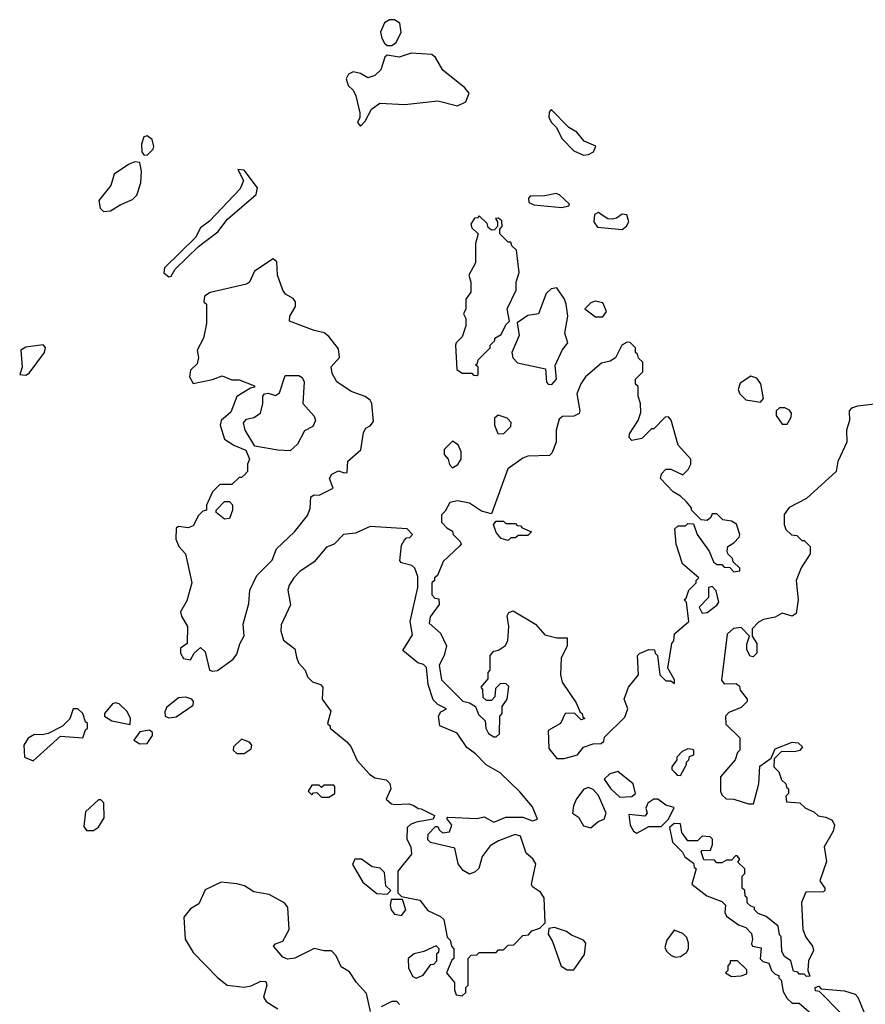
# Model space of a CAD drawing. Extents: x 2219101 to 2444320, y 201258 to 358766.
# Tile 328 of 349: x 2399510 to 2402997, y 307086 to 311149. Entities that reach past the tile are written whole.
import ezdxf

# ---------------------------------------------------------------- set-up
doc = ezdxf.new("R2010")
doc.units = 0

msp = doc.modelspace()

# ---------------------------------------------------------------- linework, layer by layer
at = {"layer": '0CON10XD'}
for points in [[(2401045, 311042.5), (2401062.5, 311055), (2401083, 311097), (2401077.5, 311135), (2401055, 311148.8), (2401035, 311148), (2401015, 311136), (2400997.7, 311097.7), (2401002.7, 311072.7), (2401015, 311052.5), (2401025, 311042.5), (2401045, 311042.5)], [(2400915, 310710), (2400935, 310730), (2400960.7, 310779.3), (2400995, 310803.8), (2401098.8, 310798.8), (2401235, 310814.3), (2401315, 310793.1), (2401349.8, 310810.2), (2401364, 310845), (2401345, 310868), (2401255, 310940), (2401225, 310992.5), (2401210, 311005), (2401125, 311010), (2401075, 310993.8), (2401025, 311002.5), (2401016.4, 310993.6), (2400998.7, 310941.3), (2400975, 310918.8), (2400945, 310908.8), (2400915, 310926.7), (2400885, 310933.3), (2400866.1, 310923.9), (2400856.2, 310905), (2400865, 310877.5), (2400885, 310857.5), (2400896.7, 310835), (2400913.3, 310765), (2400912.5, 310745), (2400902.5, 310725), (2400915, 310710)], [(2401835, 310590), (2401855, 310592.5), (2401876.4, 310603.6), (2401886.4, 310626.4), (2401837.7, 310647.7), (2401807.5, 310685), (2401774.1, 310704.1), (2401701.7, 310778.3), (2401693, 310767), (2401692.5, 310745), (2401702.5, 310725), (2401722.5, 310705), (2401747, 310657), (2401795, 310607.5), (2401835, 310590)], [(2400035, 310590), (2400060, 310615), (2400062.5, 310625), (2400056.7, 310655), (2400035, 310670), (2400022.5, 310665), (2400012.5, 310635), (2400013, 310603), (2400021.7, 310591.7), (2400035, 310590)], [(2399855, 310357.5), (2399885, 310360), (2399924.6, 310385.4), (2399975, 310406.5), (2399992.5, 310425), (2400010, 310475), (2400011.7, 310521.7), (2400005, 310560), (2399985, 310562.5), (2399959.3, 310550.7), (2399899.3, 310510.7), (2399885.8, 310465), (2399837, 310403), (2399841.2, 310371.2), (2399855, 310357.5)], [(2400125, 310087.5), (2400135, 310090), (2400150.7, 310119.3), (2400247, 310213), (2400326.4, 310273.6), (2400367.5, 310325), (2400485, 310427.5), (2400490, 310455), (2400435, 310527.5), (2400410, 310530), (2400432.5, 310485), (2400419.3, 310450.7), (2400293, 310317), (2400255, 310290), (2400235, 310250), (2400107.5, 310125), (2400103.9, 310103.9), (2400125, 310087.5)], [(2401745, 310373.3), (2401775, 310380), (2401777, 310387), (2401736.4, 310426.4), (2401721.7, 310431.7), (2401675, 310422.5), (2401615, 310420), (2401608.3, 310411.7), (2401610, 310395), (2401630, 310385), (2401745, 310373.3)], [(2401995, 310283.3), (2402013, 310297), (2402022.5, 310315), (2402013.6, 310343.6), (2401995, 310346.7), (2401970.7, 310329.3), (2401955, 310326.2), (2401935, 310327.5), (2401895, 310352.5), (2401880, 310345), (2401877.5, 310315), (2401893, 310293), (2401995, 310283.3)], [(2401395, 309680), (2401400, 309685), (2401400, 309715), (2401390, 309725), (2401398.3, 309731.7), (2401400, 309745), (2401450, 309795), (2401450, 309805), (2401470, 309825), (2401470, 309835), (2401495, 309850), (2401515, 309890), (2401530, 309905), (2401520, 309955), (2401557, 310033), (2401557.5, 310065), (2401570, 310105), (2401558.3, 310198.3), (2401540, 310215), (2401535, 310230), (2401525, 310230), (2401490, 310265), (2401490, 310285), (2401500, 310295), (2401498.3, 310318.3), (2401485, 310330), (2401471.7, 310328.3), (2401480, 310315), (2401480, 310295), (2401468.3, 310281.7), (2401455, 310280), (2401441.7, 310291.7), (2401438.3, 310308.3), (2401405, 310340), (2401398.3, 310331.7), (2401385, 310330), (2401370, 310305), (2401375, 310290), (2401400, 310265), (2401390, 310225), (2401390, 310145), (2401362.5, 310095), (2401370, 310065), (2401370, 310025), (2401350, 309995), (2401350, 309955), (2401340, 309935), (2401350, 309915), (2401350, 309885), (2401335, 309840), (2401310, 309815), (2401307.5, 309805), (2401312.5, 309705), (2401335, 309690), (2401375, 309690), (2401381.7, 309681.7), (2401395, 309680)], [(2400305, 308460), (2400325, 308463.8), (2400390.3, 308509.7), (2400405, 308530), (2400417.4, 308572.6), (2400436.2, 308606.2), (2400431.2, 308655), (2400455, 308740), (2400458.8, 308795), (2400487.8, 308855), (2400551.8, 308918.2), (2400569.2, 308965), (2400643.3, 309035), (2400697.3, 309102.7), (2400707.7, 309132.3), (2400710.7, 309179.3), (2400725, 309187.5), (2400745, 309186.7), (2400802.5, 309215), (2400787.5, 309255), (2400797, 309273), (2400825, 309287.5), (2400848.3, 309278.3), (2400860, 309280), (2400863, 309327), (2400916.1, 309373.9), (2400927.5, 309445), (2400937, 309463), (2400955, 309472.5), (2400969.2, 309490.8), (2400962.2, 309565), (2400955, 309579.2), (2400935, 309594.3), (2400877.5, 309615), (2400817.5, 309655), (2400798.3, 309688.3), (2400795, 309716.7), (2400828.5, 309755), (2400825, 309791.2), (2400785, 309841.2), (2400765, 309856.2), (2400725, 309866.7), (2400622.5, 309905), (2400623.3, 309925), (2400646.7, 309965), (2400647.5, 309985), (2400638.3, 309998.3), (2400606.1, 310016.1), (2400595, 310032.5), (2400573.8, 310095), (2400570, 310150), (2400555, 310162.5), (2400478.3, 310111.7), (2400457.5, 310065), (2400445, 310056.7), (2400295, 310022.5), (2400271.7, 310008.3), (2400270, 309985), (2400280, 309975), (2400280, 309895), (2400267.5, 309835), (2400242.5, 309785), (2400247.5, 309755), (2400241.7, 309728.3), (2400215, 309702.5), (2400210, 309675), (2400225, 309647.5), (2400305, 309664), (2400345, 309678.8), (2400385, 309662.5), (2400415, 309662.5), (2400478.3, 309638.3), (2400478.3, 309631.7), (2400461.7, 309628.3), (2400405, 309593.3), (2400381.2, 309528.8), (2400341.2, 309495), (2400336, 309475), (2400355, 309417.5), (2400393, 309393), (2400443, 309373), (2400457.5, 309335), (2400450, 309315), (2400450, 309285), (2400438.3, 309271.7), (2400425, 309260), (2400415, 309260), (2400385, 309230), (2400335, 309230), (2400305, 309200), (2400280, 309145), (2400280, 309125), (2400265, 309120), (2400247, 309103), (2400225, 309060), (2400205, 309052.5), (2400165, 309057.5), (2400155, 309050), (2400154, 309005), (2400166.2, 308975), (2400193.8, 308945), (2400220, 308825), (2400198.8, 308751.2), (2400172.5, 308705), (2400176.7, 308686.7), (2400202.5, 308645), (2400200, 308575), (2400172.5, 308555), (2400172.5, 308535), (2400185, 308513.3), (2400215, 308507.5), (2400230, 308535), (2400255, 308557.5), (2400275, 308540), (2400292.5, 308465), (2400305, 308460)], [(2401705, 309643.3), (2401723.3, 309665), (2401718.3, 309721.7), (2401746.7, 309785), (2401770, 309815), (2401757.5, 309855), (2401770, 309925), (2401763.3, 309975), (2401756.7, 309995), (2401725, 310042.5), (2401701.7, 310038.3), (2401681.7, 310018.3), (2401650, 309935), (2401605, 309927.5), (2401561.7, 309898.3), (2401570, 309845), (2401540, 309775), (2401543, 309753), (2401563, 309733), (2401678.3, 309708.3), (2401683, 309653), (2401690, 309645), (2401705, 309643.3)], [(2401915, 309922.5), (2401930, 309945), (2401915, 309980), (2401883.3, 309986.7), (2401865, 309980), (2401840, 309955), (2401885, 309922.5), (2401915, 309922.5)], [(2401755, 308100), (2401810, 308115), (2401835, 308146.7), (2401875, 308160), (2401908.3, 308161.7), (2401918.3, 308171.7), (2401921.7, 308188.3), (2402005, 308270), (2402017.5, 308305), (2402002.5, 308345), (2402020, 308395), (2402062, 308445), (2402057.5, 308525), (2402066.4, 308533.6), (2402105, 308550), (2402128.3, 308548.3), (2402130, 308535), (2402140, 308525), (2402150, 308445), (2402175, 308420), (2402195, 308420), (2402210, 308410), (2402210, 308425), (2402182.5, 308472.5), (2402200, 308575), (2402207.5, 308585), (2402210, 308615), (2402270, 308665), (2402260, 308745), (2402250, 308755), (2402258.3, 308761.7), (2402270, 308795), (2402300, 308825), (2402300, 308835), (2402310, 308845), (2402243, 308903), (2402217.5, 308985), (2402211.7, 309048.3), (2402225, 309060), (2402255, 309060), (2402265, 309070), (2402288.3, 309068.3), (2402303.9, 309023.9), (2402353.3, 308955), (2402371.7, 308911.7), (2402385, 308900), (2402405, 308900), (2402415, 308890), (2402438.3, 308888.3), (2402455, 308870), (2402480, 308875), (2402480, 308885), (2402451.7, 308911.7), (2402450, 308925), (2402430, 308945), (2402427.5, 308955), (2402430, 308975), (2402455, 308990), (2402477, 309013), (2402480, 309025), (2402466.4, 309066.4), (2402445, 309080), (2402410, 309085), (2402385, 309110), (2402365, 309110), (2402360, 309095), (2402345, 309082.5), (2402320, 309085), (2402280, 309125), (2402280, 309135), (2402259.3, 309159.3), (2402235, 309182.5), (2402205, 309200), (2402152.5, 309255), (2402156.7, 309275), (2402175, 309293.3), (2402195, 309293.3), (2402245, 309270), (2402267, 309293), (2402277.5, 309315), (2402277.5, 309335), (2402225, 309392.5), (2402196.4, 309496.4), (2402185, 309510), (2402171.7, 309508.3), (2402125, 309460), (2402115, 309460), (2402075, 309420), (2402035, 309412.5), (2402023.3, 309425), (2402025, 309440), (2402060, 309495), (2402071.7, 309528.3), (2402070, 309565), (2402060, 309595), (2402060, 309635), (2402050, 309645), (2402050, 309665), (2402080, 309695), (2402080, 309735), (2402061.7, 309751.7), (2402058.3, 309768.3), (2402050, 309775), (2402050, 309795), (2402027, 309817), (2402015, 309817.5), (2401992.5, 309805), (2401966.4, 309753.6), (2401945, 309740), (2401909.3, 309730.7), (2401843.3, 309675), (2401823.9, 309646.1), (2401807.5, 309605), (2401820, 309535), (2401817, 309523), (2401795, 309512.5), (2401748.3, 309511.7), (2401735, 309500), (2401722.5, 309455), (2401722.5, 309405), (2401705, 309360), (2401695, 309350), (2401605, 309347.5), (2401585, 309340), (2401523.3, 309295), (2401455, 309110), (2401415, 309121.2), (2401365, 309153.8), (2401315, 309163.3), (2401283.6, 309156.4), (2401265, 309120), (2401250, 309105), (2401250, 309075), (2401271.7, 309051.7), (2401295, 309037.5), (2401297.5, 309025), (2401326.2, 308995), (2401330, 308985), (2401325, 308977.5), (2401257, 308913), (2401232.5, 308855), (2401220, 308845), (2401220, 308835), (2401210, 308825), (2401210, 308775), (2401221.7, 308761.7), (2401238.3, 308758.3), (2401240, 308735), (2401202.5, 308685), (2401198.3, 308658.3), (2401245, 308617.5), (2401270, 308565), (2401260, 308525), (2401240, 308485), (2401248.8, 308425), (2401337, 308337), (2401365, 308330), (2401390, 308315), (2401401.7, 308281.7), (2401430, 308255), (2401432.5, 308225), (2401443.6, 308203.6), (2401465, 308190), (2401475, 308190), (2401488.3, 308201.7), (2401490, 308275), (2401500, 308285), (2401500, 308315), (2401520, 308345), (2401527, 308397), (2401515, 308410), (2401491.7, 308408.3), (2401471.7, 308388.3), (2401470, 308355), (2401455, 308340), (2401435, 308340), (2401421.7, 308351.7), (2401420, 308385), (2401413.3, 308395), (2401441.7, 308428.3), (2401442.5, 308455), (2401450, 308465), (2401450, 308525), (2401465, 308542.5), (2401485, 308547.5), (2401513.3, 308566.7), (2401523.3, 308586.7), (2401526.7, 308645), (2401520.7, 308689.3), (2401527, 308703), (2401545, 308710), (2401637.5, 308655), (2401675, 308610), (2401725, 308597.5), (2401768.3, 308598.3), (2401767, 308563), (2401742.5, 308515), (2401740, 308445), (2401747.5, 308415), (2401805, 308330), (2401821.7, 308291.7), (2401830, 308285), (2401831.7, 308271.7), (2401840, 308265), (2401825, 308260), (2401797.5, 308287.5), (2401760, 308285), (2401740, 308245), (2401690, 308215), (2401691.7, 308141.7), (2401725, 308100), (2401755, 308100)], [(2399535, 309682.5), (2399549.3, 309690.7), (2399612.5, 309775), (2399616.4, 309796.4), (2399607, 309807), (2399535, 309797.1), (2399514.2, 309785), (2399520, 309715), (2399510, 309685), (2399535, 309682.5)], [(2400625, 309370), (2400575, 309372.5), (2400479.3, 309389.3), (2400440, 309455), (2400432.5, 309485), (2400445, 309500), (2400475, 309506.7), (2400502.5, 309525), (2400512.5, 309565), (2400512.5, 309595), (2400520, 309605), (2400535, 309607.5), (2400565, 309597.5), (2400581.7, 309608.3), (2400605, 309680), (2400660.7, 309680.7), (2400675, 309672.5), (2400683.3, 309655), (2400677.5, 309565), (2400725, 309512.5), (2400730, 309495), (2400719.3, 309470.7), (2400685, 309452.5), (2400655, 309397.5), (2400625, 309370)], [(2402565, 309570), (2402577.5, 309585), (2402566.4, 309646.4), (2402549.3, 309669.3), (2402525, 309677.5), (2402480.7, 309649.3), (2402473, 309623), (2402480, 309605), (2402505, 309580), (2402565, 309570)], [(2403047, 309563), (2402965, 309553.3), (2402940, 309545), (2402930, 309535), (2402932.5, 309495), (2402920, 309455), (2402921.2, 309405), (2402883.8, 309325), (2402877.5, 309285), (2402755, 309172.5), (2402683.6, 309136.4), (2402663, 309107), (2402662.5, 309065), (2402670, 309045), (2402693, 309023), (2402715, 309020), (2402735, 309000), (2402745, 309000), (2402770, 308975), (2402770, 308945), (2402733, 308887), (2402712.5, 308835), (2402720, 308755), (2402711.7, 308698.3), (2402695, 308687.5), (2402655, 308700), (2402625, 308683.3), (2402576.7, 308673.3), (2402557, 308663), (2402530, 308635), (2402530, 308605), (2402550, 308575), (2402550, 308535), (2402535, 308520), (2402521.7, 308521.7), (2402508.3, 308548.3), (2402508.3, 308571.7), (2402520, 308605), (2402485, 308640), (2402453, 308637), (2402427.5, 308612.5), (2402403.6, 308423.6), (2402415, 308407.5), (2402465, 308410), (2402478.3, 308398.3), (2402481.7, 308381.7), (2402510, 308345), (2402510, 308335), (2402485, 308310), (2402435, 308290), (2402420, 308275), (2402421.7, 308241.7), (2402480, 308185), (2402480, 308135), (2402470, 308125), (2402460, 308095), (2402400, 308025), (2402400, 307965), (2402405, 307950), (2402423, 307933), (2402455, 307932.5), (2402515, 307913.3), (2402536.7, 307913.3), (2402557.5, 307995), (2402561.7, 308068.3), (2402608.3, 308101.7), (2402625, 308140), (2402695, 308166.7), (2402720, 308165), (2402738.3, 308148.3), (2402727, 308133), (2402705, 308127.5), (2402651.7, 308128.3), (2402621.7, 308098.3), (2402620, 308065), (2402640, 308045), (2402651.7, 308011.7), (2402670, 307995), (2402671.7, 307981.7), (2402680, 307975), (2402680, 307955), (2402670, 307945), (2402671.7, 307921.7), (2402727, 307917), (2402750, 307895), (2402785, 307880), (2402803, 307863), (2402835, 307857.5), (2402860, 307845), (2402870, 307825), (2402865, 307800), (2402827.5, 307735), (2402837.5, 307675), (2402810, 307595), (2402830, 307565), (2402830, 307555), (2402825, 307550), (2402751.7, 307548.3), (2402733.6, 307506.4), (2402740, 307395), (2402752.3, 307362.3), (2402778.8, 307325), (2402783, 307307)], [(2402675, 309480), (2402691.7, 309508.3), (2402692.5, 309525), (2402685, 309537.5), (2402665, 309547.5), (2402643, 309547), (2402630, 309535), (2402630, 309515), (2402655, 309480), (2402675, 309480)], [(2401505, 309440), (2401535, 309470), (2401537, 309487), (2401520, 309505), (2401483, 309517), (2401467.5, 309505), (2401467.5, 309475), (2401481.7, 309441.7), (2401505, 309440)], [(2401295, 309300), (2401316.4, 309313.6), (2401330, 309335), (2401330, 309365), (2401317.5, 309395), (2401295, 309410), (2401260, 309375), (2401260, 309355), (2401277.5, 309335), (2401283, 309313), (2401295, 309300)], [(2400355, 309087.5), (2400320, 309115), (2400320, 309125), (2400355, 309160), (2400375, 309160), (2400387, 309147), (2400387.5, 309125), (2400375, 309090), (2400355, 309087.5)], [(2401335, 307120), (2401350, 307135), (2401350, 307155), (2401360, 307165), (2401360, 307275), (2401371.7, 307288.3), (2401395, 307290), (2401405, 307300), (2401475, 307300), (2401485, 307310), (2401505, 307310), (2401525, 307330), (2401548.3, 307331.7), (2401585, 307370), (2401608.3, 307371.7), (2401621.7, 307388.3), (2401655, 307400), (2401677.5, 307422.5), (2401672.5, 307525), (2401657.7, 307547.7), (2401625, 307570), (2401621.1, 307581.1), (2401638.1, 307665), (2401626.3, 307686.3), (2401598.8, 307708.8), (2401575, 307780), (2401553, 307787), (2401485, 307760), (2401450.8, 307739.2), (2401416.7, 307695), (2401403.6, 307646.4), (2401388.3, 307631.7), (2401365, 307623.3), (2401338.3, 307638.3), (2401318.8, 307665), (2401305, 307730), (2401203.6, 307753.6), (2401192.5, 307765), (2401195, 307787.5), (2401225, 307820), (2401235, 307820), (2401240, 307805), (2401253.6, 307793.6), (2401283, 307797), (2401292.5, 307825), (2401271.7, 307851.7), (2401275, 307857.5), (2401395, 307852.5), (2401425, 307858.8), (2401465, 307837.5), (2401515, 307857.5), (2401585, 307857.5), (2401625, 307843.3), (2401645, 307850), (2401625, 307900), (2401573, 307963), (2401490.8, 308040.8), (2401434.1, 308074.1), (2401389.6, 308119.5), (2401353.3, 308145), (2401313.9, 308203.9), (2401242.5, 308235), (2401237.5, 308275), (2401247, 308293), (2401270, 308305), (2401235, 308322.5), (2401215, 308342.5), (2401194.1, 308405.9), (2401187.5, 308475), (2401175, 308487.5), (2401152.5, 308495), (2401090, 308545), (2401129.3, 308610.7), (2401120, 308665), (2401152.5, 308805), (2401151.7, 308851.7), (2401140, 308885), (2401127, 308897), (2401085, 308907.5), (2401077.5, 308915), (2401085, 308980), (2401095, 309000), (2401105, 309010), (2401118.3, 309011.7), (2401130, 309025), (2401108.3, 309048.3), (2400955, 309056.7), (2400895, 309030), (2400845, 309023.8), (2400806.7, 308985), (2400775, 308972), (2400725, 308911.2), (2400665, 308871.2), (2400640, 308845), (2400621.2, 308815), (2400616.2, 308795), (2400626.4, 308733.6), (2400588.3, 308651.7), (2400586.2, 308625), (2400598.3, 308588.3), (2400645, 308552.5), (2400651.7, 308518.3), (2400660, 308495), (2400686.7, 308465), (2400697, 308437), (2400717, 308417), (2400750, 308405), (2400760, 308395), (2400756.7, 308345), (2400793.3, 308295), (2400780, 308245), (2400790, 308235), (2400790, 308225), (2400859.3, 308169.3), (2400875, 308150), (2400901.7, 308091.7), (2400952.5, 308035), (2400975, 308020), (2401021.7, 308011.7), (2401037, 307997), (2401040, 307975), (2401021.7, 307931.7), (2401043, 307913), (2401055, 307910), (2401115, 307912.5), (2401135, 307906.7), (2401153, 307893), (2401165, 307892.5), (2401220, 307865), (2401215, 307850), (2401145, 307837.5), (2401121.7, 307828.3), (2401107.5, 307815), (2401107, 307767), (2401122.5, 307735), (2401126.2, 307705), (2401068.8, 307635), (2401070, 307545), (2401085, 307530), (2401160, 307515), (2401192.7, 307472.7), (2401245, 307448), (2401258.8, 307435), (2401273, 307363), (2401285, 307350), (2401290, 307325), (2401300, 307315), (2401300, 307275), (2401291.7, 307268.3), (2401270, 307215), (2401302.5, 307175), (2401302.5, 307145), (2401310, 307125), (2401335, 307120)], [(2401525, 309000), (2401495, 309007.5), (2401475, 309032.5), (2401464, 309065), (2401475, 309080), (2401505, 309080), (2401515, 309070), (2401555, 309070), (2401561.7, 309061.7), (2401575, 309060), (2401581.7, 309051.7), (2401620, 309035), (2401605, 309020), (2401565, 309020), (2401555, 309010), (2401535, 309010), (2401525, 309000)], [(2402325, 308700), (2402345, 308702.5), (2402385, 308732.5), (2402392.5, 308745), (2402381.7, 308791.7), (2402365, 308810), (2402350, 308805), (2402350, 308765), (2402312.5, 308725), (2402325, 308700)], [(2400125, 308267.5), (2400155, 308272.5), (2400225, 308320), (2400226.7, 308335), (2400220, 308345), (2400195, 308352.5), (2400165, 308350), (2400115, 308310), (2400108.3, 308291.7), (2400110, 308275), (2400125, 308267.5)], [(2399965, 308240), (2399966.7, 308265), (2399953.6, 308293.6), (2399920, 308325), (2399905, 308330), (2399892.5, 308325), (2399860, 308285), (2399860, 308275), (2399890, 308255), (2399965, 308240)], [(2399565, 308090), (2399678.3, 308191.7), (2399770, 308185), (2399781.7, 308218.3), (2399790, 308225), (2399790, 308245), (2399781.7, 308251.7), (2399770, 308285), (2399750, 308305), (2399730, 308305), (2399717, 308263), (2399687, 308233), (2399627, 308203), (2399603, 308197), (2399570.7, 308199.3), (2399545, 308183.3), (2399526.7, 308155), (2399530, 308105), (2399565, 308090)], [(2400005, 308160), (2400035, 308162.5), (2400057.5, 308195), (2400057, 308207), (2400045, 308217.5), (2400005, 308210), (2399980, 308175), (2400005, 308160)], [(2400435, 308120), (2400465, 308140), (2400467.5, 308155), (2400457, 308167), (2400425, 308180), (2400391.7, 308148.3), (2400390, 308135), (2400405, 308120), (2400435, 308120)], [(2402235, 308030), (2402260, 308075), (2402260, 308085), (2402270, 308095), (2402271.7, 308108.3), (2402290, 308115), (2402290, 308135), (2402285, 308137.5), (2402265, 308140), (2402241.7, 308128.3), (2402220, 308105), (2402220, 308095), (2402200, 308065), (2402200, 308055), (2402211.7, 308041.7), (2402221.7, 308031.7), (2402235, 308030)], [(2401985, 307940), (2402035, 307942.5), (2402050, 307955), (2402040, 307995), (2401977, 308047), (2401943, 308037), (2401920, 308015), (2401947.5, 307975), (2401985, 307940)], [(2400785, 307940), (2400810, 307955), (2400810, 307985), (2400805, 307990), (2400765, 307990), (2400755, 307980), (2400745, 307990), (2400715, 307990), (2400700, 307965), (2400715, 307950), (2400721.7, 307958.3), (2400735, 307960), (2400755, 307940), (2400785, 307940)], [(2401865, 307813.3), (2401895, 307840), (2401920, 307850), (2401928.8, 307875), (2401897.3, 307947.3), (2401875, 307972.5), (2401855, 307980), (2401837, 307973), (2401805.9, 307934.1), (2401793.3, 307905), (2401790, 307875), (2401815, 307857.5), (2401835, 307822.5), (2401865, 307813.3)], [(2399785, 307802.5), (2399815, 307803.3), (2399835, 307816.7), (2399858.8, 307855), (2399856.4, 307916.4), (2399845, 307930), (2399835, 307930), (2399780.7, 307879.3), (2399775, 307820), (2399785, 307802.5)], [(2402055, 307792.5), (2402105, 307820), (2402155, 307820), (2402185, 307850), (2402208.3, 307898.3), (2402175, 307907.5), (2402141.7, 307931.7), (2402125, 307932.5), (2402100, 307915), (2402092.5, 307895), (2402097.5, 307875), (2402088.3, 307861.7), (2402021.7, 307868.3), (2402027.5, 307825), (2402040.7, 307800.7), (2402055, 307792.5)], [(2402783, 307307), (2402762.5, 307265), (2402760, 307225), (2402768.3, 307201.7), (2402755, 307200), (2402745, 307210), (2402725, 307210), (2402718.3, 307218.3), (2402701.7, 307221.7), (2402690, 307265), (2402663.3, 307283.3), (2402653, 307303), (2402650, 307365), (2402643, 307373), (2402638.3, 307408.3), (2402588.3, 307448.3), (2402555, 307460), (2402540, 307475), (2402540, 307485), (2402525, 307490), (2402510, 307505), (2402510, 307525), (2402501.7, 307531.7), (2402500, 307555), (2402490, 307565), (2402490, 307615), (2402500, 307625), (2402500, 307645), (2402471.7, 307671.7), (2402480, 307685), (2402468.3, 307698.3), (2402461.7, 307698.3), (2402445, 307680), (2402425, 307680), (2402405, 307670), (2402385, 307670), (2402375, 307680), (2402331.7, 307681.7), (2402320, 307715), (2402325, 307720), (2402358.3, 307721.7), (2402367.5, 307745), (2402367, 307767), (2402357, 307777), (2402325, 307780), (2402305, 307760), (2402265, 307760), (2402240, 307795), (2402235, 307830), (2402208.3, 307831.7), (2402190, 307815), (2402202.5, 307755), (2402243, 307713), (2402253.6, 307693.6), (2402288.3, 307668.3), (2402291.7, 307651.7), (2402300, 307645), (2402281.7, 307581.7), (2402343, 307533), (2402405, 307510), (2402420, 307495), (2402417.5, 307465), (2402425, 307450), (2402473.8, 307413.8), (2402505, 307402.5), (2402528.3, 307378.3), (2402532.5, 307355), (2402527.5, 307335), (2402532.5, 307325), (2402568.3, 307318.3), (2402563, 307273), (2402575, 307262.5), (2402600, 307255), (2402610, 307225), (2402625, 307210), (2402640, 307205), (2402640, 307195), (2402650, 307185), (2402658.3, 307138.3), (2402675, 307110), (2402695, 307090), (2402725, 307090), (2402795, 307030)], [(2401025, 307540), (2401040, 307555), (2401020, 307575), (2401015, 307630), (2400997, 307647), (2400963, 307653), (2400920, 307685), (2400892.5, 307685), (2400883, 307663), (2400925, 307590), (2400983, 307543), (2401025, 307540)], [(2400956.1, 307056.1), (2400940.4, 307130.5), (2400898.8, 307175), (2400869.6, 307219.5), (2400835, 307240), (2400815.7, 307285.7), (2400795.8, 307305.8), (2400765, 307306), (2400723.9, 307316.1), (2400644.1, 307275.9), (2400615, 307272.5), (2400595, 307280), (2400556.2, 307325), (2400564.3, 307335.7), (2400595, 307346.2), (2400620.8, 307395), (2400615.8, 307485), (2400602.9, 307502.9), (2400538.7, 307538.7), (2400475, 307549.2), (2400437.5, 307575), (2400405, 307583.3), (2400340.7, 307589.3), (2400275, 307557.5), (2400249.3, 307500.7), (2400215, 307480), (2400186.7, 307445), (2400192, 307355), (2400225, 307300), (2400325.8, 307195.8), (2400365, 307164), (2400435, 307156), (2400465, 307162.5), (2400505, 307181.4), (2400525, 307180), (2400529.2, 307165), (2400515.8, 307115), (2400526.7, 307096.7), (2400575, 307066.9)], [(2401085, 307452.5), (2401102.5, 307475), (2401088.3, 307518.3), (2401041.7, 307518.3), (2401037.5, 307495), (2401042.5, 307475), (2401055, 307457.5), (2401085, 307452.5)], [(2401795, 307227.5), (2401839.6, 307290.5), (2401845, 307337.5), (2401835, 307350), (2401785, 307371.2), (2401765, 307386.2), (2401715, 307402.5), (2401691.7, 307398.3), (2401690, 307375), (2401707.5, 307345), (2401743, 307243), (2401768.3, 307228.3), (2401795, 307227.5)], [(2402215, 307280), (2402235, 307282.5), (2402260, 307300), (2402267.5, 307315), (2402268.3, 307338.3), (2402260.7, 307360.7), (2402245, 307377.5), (2402208.3, 307391.7), (2402179.3, 307350.7), (2402170.7, 307320.7), (2402176.7, 307305), (2402196.4, 307286.4), (2402215, 307280)], [(2401145, 307193.3), (2401173.9, 307206.1), (2401205, 307250), (2401218.3, 307251.7), (2401230, 307265), (2401230, 307295), (2401238.3, 307301.7), (2401240, 307315), (2401227.5, 307327.5), (2401176.4, 307303.6), (2401136.1, 307293.9), (2401112.5, 307275), (2401113.3, 307235), (2401130.7, 307200.7), (2401145, 307193.3)], [(2402445, 307200), (2402485, 307202.5), (2402508.3, 307211.7), (2402508.3, 307228.3), (2402470, 307265), (2402440, 307265), (2402440, 307255), (2402430, 307245), (2402430, 307225), (2402420, 307215), (2402445, 307200)], [(2402895, 307050), (2402808.3, 307138.3), (2402791.7, 307141.7), (2402790, 307155), (2402805, 307160), (2402815, 307150), (2402911.7, 307141.7), (2402955, 307127.5), (2402966.7, 307115), (2402991.2, 307055)], [(2401076.7, 307085), (2401065, 307097.5), (2401045, 307097.5), (2401000, 307075)]]:
    msp.add_lwpolyline(points, dxfattribs=at)

doc.saveas('drawing.dxf')
